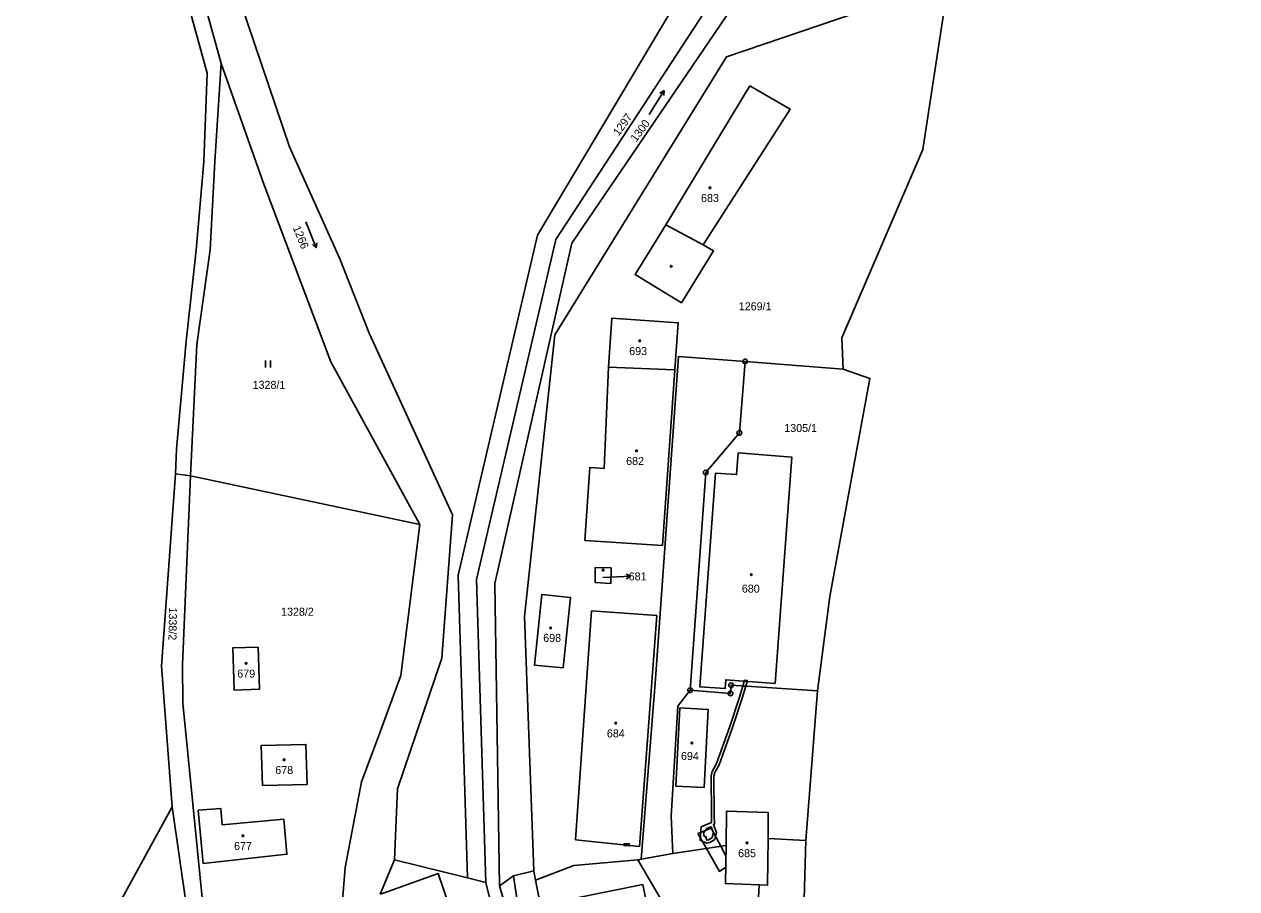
# Model space of a CAD drawing. Extents: x -680203 to -673936, y -1102717 to -1093650.
# Drawn here: x -677208.2 to -676950.6, y -1095907.6 to -1095724 of the extents above; entities that cross this region are included whole.
import ezdxf

# ---------------------------------------------------------------- set-up
doc = ezdxf.new("R2010")
doc.units = 0
for name, color, linetype in [('_Ideová část', 7, 'Continuous'), ('SOxx02xx_Koleje_param další_Popis10', 7, 'Continuous'), ('SOxx02xx_Staničení_Popis10', 7, 'Continuous'), ('SOxxxxxx_Koleje_hlavní_body_Popis10', 7, 'Continuous'), ('SOxxxxxx_Koleje_LN_parametry_Popis10', 7, 'Continuous'), ('SOxxxxxx_Koleje_param další_Popis10', 7, 'Continuous'), ('SOxxxxxx_Osa_bod_P', 7, 'Continuous'), ('SOxxxxxx_Staničení_Popis10', 7, 'Continuous'), ('x_prac', 7, 'Continuous')]:
    doc.layers.add(name, color=color, linetype=linetype)

msp = doc.modelspace()

# ---------------------------------------------------------------- linework, layer by layer
at = {"layer": '_Ideová část'}
msp.add_circle((-677321.69, -1096651.16), 1076.75, dxfattribs=at)
at = {"layer": 'SOxx02xx_Koleje_param další_Popis10'}
for centre, radius in [((-677055.06, -1095795.62), 0.5), ((-677055.06, -1095795.62), 0.0303), ((-677056.28, -1095810.78), 0.5), ((-677056.28, -1095810.78), 0.0303), ((-677063.4, -1095819.18), 0.5), ((-677063.4, -1095819.18), 0.0303), ((-677058.03, -1095864.37), 0.5), ((-677066.74, -1095865.43), 0.5), ((-677066.74, -1095865.43), 0.0303), ((-677058.14, -1095866.13), 0.5), ((-677058.14, -1095866.13), 0.0303), ((-677058.03, -1095864.37), 0.0303)]:
    msp.add_circle(centre, radius, dxfattribs=at)
at = {"layer": 'SOxx02xx_Staničení_Popis10'}
for p, q in [((-677079.32, -1095841.22), (-677080.35, -1095840.77)), ((-677085.29, -1095841.53), (-677082.32, -1095841.38)), ((-677082.32, -1095841.38), (-677079.32, -1095841.22)), ((-677079.32, -1095841.22), (-677080.3, -1095841.77))]:
    msp.add_line(p, q, dxfattribs=at)
at = {"layer": 'SOxxxxxx_Koleje_hlavní_body_Popis10'}
for p, q in [((-677075.43, -1095743.17), (-677072.25, -1095738.09)), ((-677072.25, -1095738.09), (-677073.2, -1095738.65)), ((-677072.25, -1095738.09), (-677072.35, -1095739.18)), ((-677148.42, -1095765.95), (-677146.17, -1095771.51)), ((-677146.17, -1095771.51), (-677147, -1095770.79)), ((-677146.17, -1095771.51), (-677146.07, -1095770.42)), ((-677156.93, -1095796.91), (-677156.93, -1095795.41)), ((-677155.93, -1095796.91), (-677155.93, -1095795.41))]:
    msp.add_line(p, q, dxfattribs=at)
at = {"layer": 'SOxxxxxx_Koleje_LN_parametry_Popis10'}
for points in [[(-677066.74, -1095865.43), (-677063.4, -1095819.18), (-677056.28, -1095810.78), (-677055.06, -1095795.62), (-677069.19, -1095794.6), (-677074.12, -1095863.01), (-677077.14, -1095901.31), (-677070.42, -1095900.11), (-677070.75, -1095892.19), (-677069.33, -1095868.85)], [(-677055.54, -1095864.54), (-677054.91, -1095864.58), (-677054.59, -1095863.55), (-677054.56, -1095863.35), (-677055.17, -1095863.3), (-677055.23, -1095863.5)], [(-677054.91, -1095864.58), (-677055.54, -1095864.54), (-677056.27, -1095866.94), (-677058.31, -1095873.15), (-677061.12, -1095881.02), (-677062.06, -1095882.7), (-677062.3, -1095883.59), (-677062.21, -1095891.92), (-677062.19, -1095893.5), (-677064.42, -1095894.44), (-677064.58, -1095897.31), (-677063.27, -1095897.92), (-677062.54, -1095897.77), (-677061.5, -1095897.12), (-677061.16, -1095895.67), (-677061.79, -1095893.98), (-677061.59, -1095893.9), (-677061.61, -1095891.92), (-677061.7, -1095883.67), (-677061.5, -1095882.92), (-677060.58, -1095881.26), (-677057.75, -1095873.35), (-677055.69, -1095867.12)], [(-677065.1, -1095895.85), (-677063.29, -1095899.03), (-677060.24, -1095898.56), (-677062.28, -1095894.76)], [(-677061.78, -1095895.71), (-677062.02, -1095896.74), (-677062.76, -1095897.21), (-677063.19, -1095897.3), (-677063.37, -1095896.51), (-677063.75, -1095896.52), (-677063.86, -1095895.73), (-677063.15, -1095894.76), (-677062.25, -1095894.47)], [(-677080.79, -1095898.43), (-677079.68, -1095898.51), (-677079.67, -1095898.42), (-677079.65, -1095898.09), (-677080.76, -1095897.99), (-677080.78, -1095898.3)], [(-677063.29, -1095899.03), (-677060.5, -1095903.91), (-677059.18, -1095903.02), (-677059.15, -1095900.61), (-677060.24, -1095898.56)]]:
    msp.add_lwpolyline(points, close=True, dxfattribs=at)
at = {"layer": 'SOxxxxxx_Koleje_param další_Popis10'}
for centre in [(-677062.54, -1095758.75), (-677070.76, -1095775.42), (-677077.47, -1095791.24), (-677078.13, -1095814.6), (-677085.23, -1095839.93), (-677053.73, -1095840.91), (-677096.36, -1095852.23), (-677161.08, -1095859.73), (-677082.54, -1095872.43), (-677066.37, -1095876.64), (-677153, -1095880.21), (-677161.76, -1095896.34), (-677054.66, -1095897.86)]:
    msp.add_circle(centre, 0.175, dxfattribs=at)
at = {"layer": 'SOxxxxxx_Staničení_Popis10'}
msp.add_line((-677071.91, -1095766.6), (-677063.99, -1095770.89), dxfattribs=at)
at = {"layer": 'x_prac'}
for p, q in [((-677069.98, -1095797.41), (-677084.11, -1095796.82)), ((-677176.06, -1095819.5), (-677172.89, -1095819.92)), ((-677172.89, -1095819.92), (-677124.16, -1095830.26)), ((-677042.16, -1095897.34), (-677039.65, -1095865.6)), ((-677176.82, -1095890.22), (-677195.04, -1095923.56)), ((-677173.77, -1095911.36), (-677176.82, -1095890.22)), ((-677050.18, -1095896.94), (-677042.16, -1095897.34)), ((-677129.57, -1095901.47), (-677132.61, -1095908.73)), ((-677114.03, -1095905.29), (-677129.57, -1095901.47)), ((-677110.15, -1095906.24), (-677114.03, -1095905.29)), ((-677107.23, -1095906.96), (-677104.29, -1095904.88)), ((-677099.96, -1095903.81), (-677104.29, -1095904.88)), ((-677099.57, -1095905.77), (-677099.96, -1095903.81)), ((-677052.6, -1095917.6), (-677052.06, -1095906.77))]:
    msp.add_line(p, q, dxfattribs=at)
for points in [[(-677176.06, -1095819.5), (-677175.84, -1095814.25), (-677173.82, -1095791.31), (-677171.68, -1095771.99), (-677170.04, -1095753.16), (-677169.37, -1095734.38), (-677178.58, -1095700.94), (-677175.81, -1095686.7), (-677163.76, -1095668.7), (-677152.4, -1095656.93), (-677144.34, -1095647.6), (-677126.92, -1095628.76), (-677110.07, -1095621.13), (-677102.38, -1095619.94), (-677081.71, -1095618.44), (-677040.58, -1095641.67), (-676999.63, -1095642.74)], [(-677129.57, -1095901.47), (-677128.92, -1095886.4), (-677119.5, -1095858.63), (-677117.2, -1095828.2), (-677134.94, -1095789.58), (-677141.2, -1095773.81), (-677151.85, -1095750.03), (-677162.23, -1095719.54), (-677165.5, -1095690.81), (-677163.89, -1095683.51), (-677155.35, -1095677.52), (-677138.45, -1095675.17), (-677123.53, -1095673.89), (-677107.77, -1095670.99), (-677086.17, -1095660.56), (-677077.01, -1095656.96), (-677065.51, -1095656.6), (-677029.99, -1095655.7)], [(-677114.03, -1095905.29), (-677116.02, -1095841), (-677099.19, -1095768.8), (-677061.09, -1095704.85), (-677001.21, -1095681.81), (-676979.63, -1095664.88)], [(-677110.15, -1095906.24), (-677112.13, -1095841.91), (-677095.3, -1095769.71), (-677055.48, -1095708.81), (-676999.23, -1095683.48), (-676975.55, -1095666.35)], [(-676971.38, -1095667.63), (-676992.86, -1095683.24), (-677052.22, -1095712.17), (-677091.89, -1095770.49), (-677108.23, -1095842.8), (-677107.23, -1095906.96)], [(-677160.25, -1095670.61), (-677171.38, -1095684.88), (-677175.16, -1095700.5), (-677166.38, -1095732.36)], [(-677011.81, -1095714.84), (-677059.01, -1095730.93), (-677095.46, -1095789.96), (-677101.96, -1095849.78), (-677099.96, -1095903.81)], [(-677034.21, -1095797.24), (-677034.51, -1095790.62), (-677017.28, -1095750.62), (-677011.81, -1095714.84)], [(-677166.38, -1095732.36), (-677167.73, -1095753.13), (-677168.69, -1095771.9), (-677171.55, -1095791.99), (-677172.89, -1095819.92)], [(-677166.38, -1095732.36), (-677157.3, -1095757.99), (-677143.11, -1095795.69), (-677124.16, -1095830.26)], [(-677054.08, -1095737.09), (-677071.91, -1095766.6), (-677078.43, -1095777.18), (-677068.57, -1095783.14), (-677061.8, -1095772.14), (-677063.99, -1095770.89), (-677045.49, -1095742.04), (-677054.08, -1095737.09)], [(-677069.98, -1095797.41), (-677069.26, -1095787.41), (-677083.37, -1095786.4), (-677084.11, -1095796.82)], [(-677084.11, -1095796.82), (-677085.01, -1095818.33), (-677088.04, -1095818.13), (-677089.08, -1095833.62), (-677072.64, -1095834.67), (-677069.98, -1095797.41)], [(-677039.65, -1095865.6), (-677058.03, -1095864.37), (-677058.14, -1095866.13), (-677066.74, -1095865.43), (-677063.4, -1095819.18), (-677056.28, -1095810.78), (-677055.06, -1095795.62), (-677034.21, -1095797.24)], [(-677034.21, -1095797.24), (-677028.53, -1095799.24), (-677037.05, -1095845.53), (-677039.65, -1095865.6)], [(-677048.64, -1095863.99), (-677045.14, -1095815.92), (-677056.52, -1095815.05), (-677056.87, -1095819.66), (-677061.33, -1095819.35), (-677064.69, -1095864.69), (-677059.31, -1095865.09), (-677059.18, -1095863.21), (-677048.64, -1095863.99)], [(-677176.82, -1095890.22), (-677179.04, -1095860.33), (-677176.06, -1095819.5)], [(-677172.89, -1095819.92), (-677174.62, -1095859.97), (-677174.56, -1095868.2), (-677170.37, -1095910.22), (-677169.08, -1095921.18), (-677163.28, -1095929.95), (-677153.07, -1095940.88), (-677144.19, -1095944.82)], [(-677124.16, -1095830.26), (-677128.21, -1095862.29), (-677132.7, -1095874.5), (-677136.57, -1095884.91), (-677140, -1095903.07), (-677141.71, -1095924.16), (-677143, -1095933.91), (-677144.19, -1095944.82)], [(-677083.52, -1095839.47), (-677086.92, -1095839.38), (-677086.89, -1095842.54), (-677083.58, -1095842.74), (-677083.52, -1095839.47)], [(-677093.73, -1095860.71), (-677092.18, -1095845.72), (-677098.26, -1095845.1), (-677099.81, -1095860.08), (-677093.73, -1095860.71)], [(-677091.08, -1095897.19), (-677077.52, -1095898.65), (-677073.84, -1095849.57), (-677087.68, -1095848.61), (-677091.08, -1095897.19)], [(-677158.54, -1095856.26), (-677163.9, -1095856.43), (-677163.62, -1095865.41), (-677158.25, -1095865.24), (-677158.54, -1095856.26)], [(-677068.93, -1095869.2), (-677069.77, -1095885.78), (-677063.77, -1095886.08), (-677062.93, -1095869.5), (-677068.93, -1095869.2)], [(-677157.61, -1095885.69), (-677157.88, -1095877.17), (-677148.39, -1095876.96), (-677148.11, -1095885.45), (-677157.61, -1095885.69)], [(-677166.17, -1095894), (-677153.07, -1095892.84), (-677152.41, -1095900.26), (-677170.23, -1095902.2), (-677171.24, -1095890.93), (-677166.44, -1095890.55), (-677166.17, -1095894)], [(-677059.11, -1095898.39), (-677059, -1095891.11), (-677050.13, -1095891.41), (-677050.18, -1095896.94)], [(-677053.04, -1095984.76), (-677049.09, -1095968.95), (-677044.23, -1095969.15), (-677042.16, -1095897.34)], [(-677052.06, -1095906.77), (-677050.27, -1095906.85), (-677050.18, -1095896.94)], [(-677077.88, -1095901.44), (-677070.42, -1095900.11), (-677059.11, -1095898.39)], [(-677059.11, -1095898.39), (-677059.24, -1095906.49), (-677052.06, -1095906.77)], [(-677099.57, -1095905.77), (-677091.46, -1095902.67), (-677077.88, -1095901.44)], [(-677077.88, -1095901.44), (-677072.04, -1095911.35), (-677069.46, -1095915.82), (-677069.01, -1095922.82), (-677067.39, -1095949.17), (-677061.91, -1095950.6)], [(-677132.61, -1095908.73), (-677131.13, -1095908.22), (-677120.27, -1095904.38), (-677117.01, -1095913.88), (-677116.4, -1095916.2), (-677111.7, -1095928.2)], [(-677104.29, -1095904.88), (-677103.13, -1095912.48), (-677100.36, -1095922.44), (-677090.23, -1095920.17), (-677089.74, -1095922.34), (-677087.79, -1095921.9), (-677081.94, -1095948.02), (-677068.95, -1095945.38), (-677076.81, -1095906.7), (-677098.56, -1095911.05), (-677099.57, -1095905.77)], [(-677085.8, -1095971), (-677094.27, -1095953.7), (-677105.63, -1095924.52), (-677110.15, -1095906.24)], [(-677107.23, -1095906.96), (-677102.23, -1095924.33), (-677091.49, -1095952.39), (-677085.6, -1095963.2), (-677083.1, -1095968.8), (-677055.4, -1095984.43), (-677053.04, -1095984.76)]]:
    msp.add_lwpolyline(points, dxfattribs=at)

# ---------------------------------------------------------------- texts
at = {"layer": 'SOxxxxxx_Osa_bod_P'}
for s, rotation, p in [('1297', 54, (-677081.9, -1095747.85)), ('1300', 53, (-677078.21, -1095749.13)), ('1266', 292, (-677151.18, -1095767.22)), ('1338/2', 269, (-677177.46, -1095847.85))]:
    msp.add_text(s, height=1.7, rotation=rotation, dxfattribs=at).set_placement(p)
for s, p in [('683', (-677064.42, -1095761.77)), ('1269/1', (-677056.4, -1095784.76)), ('693', (-677079.68, -1095794.27)), ('1328/1', (-677159.7, -1095801.44)), ('1305/1', (-677046.73, -1095810.6)), ('682', (-677080.33, -1095817.61)), ('681', (-677079.79, -1095842.12)), ('680', (-677055.75, -1095844.71)), ('1328/2', (-677153.65, -1095849.62)), ('698', (-677097.95, -1095855.17)), ('679', (-677162.96, -1095862.76)), ('684', (-677084.42, -1095875.46)), ('694', (-677068.68, -1095880.26)), ('678', (-677154.88, -1095883.24)), ('677', (-677163.64, -1095899.36)), ('685', (-677056.54, -1095900.89))]:
    msp.add_text(s, height=1.7, dxfattribs=at).set_placement(p)

doc.saveas('drawing.dxf')
